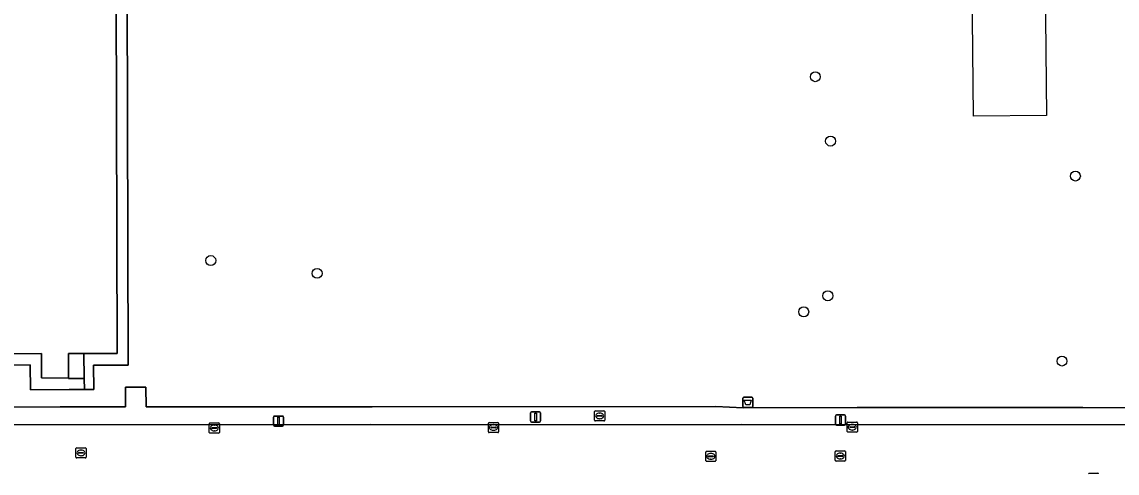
# Model space of a CAD drawing. Extents: x 161477 to 163040, y 383680 to 384871.
# Drawn here: x 162210 to 162317.7, y 384558.6 to 384603.1 of the extents above; entities that cross this region are included whole.
import ezdxf

# ---------------------------------------------------------------- set-up
doc = ezdxf.new("R2010")
doc.units = 0
for name, color, linetype in [('IMGEO_Afvalbak', 7, 'Continuous'), ('IMGEO_Boom', 7, 'Continuous'), ('IMGEO_Brandkraan', 7, 'Continuous'), ('IMGEO_Groenvoorziening', 7, 'Continuous'), ('IMGEO_Kolk', 7, 'Continuous'), ('IMGEO_Lichtmast', 7, 'Continuous'), ('IMGEO_Pand', 7, 'Continuous'), ('IMGEO_Pand_vergunning_verleend', 7, 'Continuous'), ('IMGEO_Rijbaan_lokaal_open', 7, 'Continuous'), ('IMGEO_Rioolput', 7, 'Continuous'), ('IMGEO_Terreindeel_halfverhard', 7, 'Continuous'), ('IMGEO_Voetpad_op_trap', 7, 'Continuous'), ('IMGEO_Voetpad_open', 7, 'Continuous')]:
    doc.layers.add(name, color=color, linetype=linetype)

msp = doc.modelspace()

# ---------------------------------------------------------------- linework, layer by layer
at = {"layer": 'IMGEO_Afvalbak'}
for p, q in [((162280.88, 384565.22), (162280.88, 384566.02)), ((162280.88, 384566.02), (162280.88, 384565.22)), ((162280.98, 384566.12), (162281.76, 384566.12)), ((162281.76, 384566.12), (162280.98, 384566.12)), ((162281.86, 384566.02), (162281.86, 384565.22)), ((162281.86, 384565.22), (162281.86, 384566.02)), ((162281.76, 384565.12), (162280.98, 384565.12)), ((162280.98, 384565.12), (162281.76, 384565.12))]:
    msp.add_line(p, q, dxfattribs=at)
msp.add_lwpolyline([(162281.02, 384565.83), (162281.72, 384565.83), (162281.57, 384565.36), (162281.17, 384565.36), (162281.02, 384565.83)], dxfattribs=at)
for centre, start, end in [((162280.98, 384566.02), 90, 180), ((162280.98, 384566.02), 90, 180), ((162281.76, 384566.02), 0, 90), ((162281.76, 384566.02), 360, 90), ((162280.98, 384565.22), 180, 270), ((162280.98, 384565.22), 180, 270), ((162281.76, 384565.22), 270, 0), ((162281.76, 384565.22), 270, 0)]:
    msp.add_arc(centre, 0.1, start, end, dxfattribs=at)
at = {"layer": 'IMGEO_Boom'}
for centre in [(162288.02, 384597.68), (162289.52, 384591.34), (162313.61, 384587.9), (162228.54, 384579.58), (162239, 384578.32), (162289.25, 384576.11), (162286.88, 384574.53), (162312.29, 384569.68)]:
    msp.add_circle(centre, 0.489, dxfattribs=at)
at = {"layer": 'IMGEO_Brandkraan'}
for p, q in [((162266.3, 384563.85), (162266.3, 384564.71)), ((162266.37, 384564.78), (162267.23, 384564.78)), ((162266.79, 384564.56), (162266.81, 384564.56)), ((162267.3, 384564.71), (162267.3, 384563.85)), ((162267.23, 384563.78), (162266.37, 384563.78)), ((162266.56, 384564.27), (162266.56, 384564.29)), ((162266.6, 384564.32), (162267, 384564.32)), ((162267, 384564.24), (162266.6, 384564.24)), ((162266.81, 384564), (162266.78, 384564)), ((162267.04, 384564.29), (162267.04, 384564.27))]:
    msp.add_line(p, q, dxfattribs=at)
for points in [[(162266.3, 384563.85), (162266.3, 384564.71)], [(162266.37, 384564.78), (162267.23, 384564.78)], [(162267.3, 384564.71), (162267.3, 384563.85)], [(162267.23, 384563.78), (162266.37, 384563.78)]]:
    msp.add_lwpolyline(points, dxfattribs=at)
for centre, radius, start, end in [((162266.38, 384564.7), 0.0765, 91.552, 178.448), ((162266.38, 384564.7), 0.0765, 91.552, 178.448), ((162267.22, 384564.7), 0.0765, 1.552, 88.448), ((162267.22, 384564.7), 0.0765, 1.552, 88.448), ((162266.38, 384563.86), 0.0765, 181.552, 268.448), ((162266.38, 384563.86), 0.0765, 181.552, 268.448), ((162266.6, 384564.28), 0.0403, 85.8775, 175.7526), ((162266.59, 384564.27), 0.0366, 178.938, 274.7102), ((162267, 384564.28), 0.0386, 1.7309, 96.639), ((162267, 384564.28), 0.043, 264.8664, 352.4533), ((162267.22, 384563.86), 0.0765, 271.552, 358.448), ((162267.22, 384563.86), 0.0765, 271.552, 358.448)]:
    msp.add_arc(centre, radius, start, end, dxfattribs=at)
for centre, major_axis, ratio, start_param, end_param in [((162266.79, 384564.28), (-0.387, 0.002), 0.722429, 4.712389, 7.853982), ((162266.81, 384564.28), (-0.39, 0.002), 0.717154, 1.570796, 4.712389)]:
    msp.add_ellipse(centre, major_axis=major_axis, ratio=ratio, start_param=start_param, end_param=end_param, dxfattribs=at)
at = {"layer": 'IMGEO_Groenvoorziening'}
for points in [[(162220.29, 384618.1), (162220.42, 384569.28), (162217, 384569.29), (162217.02, 384566.89), (162216.11, 384566.88), (162214.61, 384566.88), (162210.81, 384566.86), (162210.77, 384569.31), (162205.99, 384569.29), (162205.92, 384599.34), (162205.6, 384599.55), (162205.31, 384599.81), (162205.06, 384600.11), (162204.87, 384600.45), (162204.74, 384600.81), (162204.22, 384602.4), (162193.5, 384598.26), (162193.46, 384585.5), (162193.46, 384573.95)], [(162202.22, 384565.15), (162213.73, 384565.18), (162220.16, 384565.19), (162220.16, 384567.1), (162222.16, 384567.11), (162222.17, 384565.19), (162244.41, 384565.17), (162278.22, 384565.2), (162280.93, 384565.09), (162292.14, 384565.11), (162295.86, 384565.1), (162303.25, 384565.12), (162314.34, 384565.1), (162323.47, 384565.05)]]:
    msp.add_lwpolyline(points, dxfattribs=at)
at = {"layer": 'IMGEO_Kolk'}
for p, q in [((162228.39, 384562.66), (162228.39, 384563.51)), ((162228.46, 384563.59), (162229.32, 384563.59)), ((162229.39, 384563.51), (162229.39, 384562.66)), ((162255.86, 384562.71), (162255.86, 384563.56)), ((162255.93, 384563.64), (162256.78, 384563.64)), ((162256.35, 384563.42), (162256.37, 384563.42)), ((162256.86, 384563.56), (162256.86, 384562.71)), ((162291.16, 384562.74), (162291.16, 384563.6)), ((162291.23, 384563.67), (162292.08, 384563.67)), ((162291.64, 384563.45), (162291.67, 384563.45)), ((162292.16, 384563.6), (162292.16, 384562.74)), ((162229.32, 384562.59), (162228.46, 384562.59)), ((162228.65, 384563.08), (162228.65, 384563.09)), ((162228.69, 384563.13), (162229.09, 384563.13)), ((162229.08, 384563.04), (162228.69, 384563.04)), ((162228.9, 384562.81), (162228.87, 384562.81)), ((162228.88, 384563.37), (162228.9, 384563.37)), ((162229.13, 384563.09), (162229.13, 384563.08)), ((162256.78, 384562.64), (162255.93, 384562.64)), ((162256.12, 384563.13), (162256.12, 384563.14)), ((162256.16, 384563.18), (162256.56, 384563.18)), ((162256.55, 384563.09), (162256.16, 384563.09)), ((162256.37, 384562.86), (162256.34, 384562.86)), ((162256.6, 384563.14), (162256.6, 384563.13)), ((162292.08, 384562.67), (162291.23, 384562.67)), ((162291.41, 384563.16), (162291.41, 384563.18)), ((162291.85, 384563.13), (162291.45, 384563.13)), ((162291.46, 384563.21), (162291.85, 384563.21)), ((162291.67, 384562.89), (162291.64, 384562.89)), ((162291.9, 384563.18), (162291.9, 384563.16)), ((162314.97, 384558.65), (162315.82, 384558.65))]:
    msp.add_line(p, q, dxfattribs=at)
for points in [[(162228.39, 384562.66), (162228.39, 384563.51)], [(162228.46, 384563.59), (162229.32, 384563.59)], [(162229.39, 384563.51), (162229.39, 384562.66)], [(162255.86, 384562.71), (162255.86, 384563.56)], [(162255.93, 384563.64), (162256.78, 384563.64)], [(162256.86, 384563.56), (162256.86, 384562.71)], [(162291.16, 384562.74), (162291.16, 384563.6)], [(162291.23, 384563.67), (162292.08, 384563.67)], [(162292.16, 384563.6), (162292.16, 384562.74)], [(162229.32, 384562.59), (162228.46, 384562.59)], [(162256.78, 384562.64), (162255.93, 384562.64)], [(162292.08, 384562.67), (162291.23, 384562.67)], [(162314.97, 384558.65), (162315.82, 384558.65)]]:
    msp.add_lwpolyline(points, dxfattribs=at)
for centre, radius, start, end in [((162228.46, 384563.51), 0.0765, 91.552, 178.448), ((162228.46, 384563.51), 0.0765, 91.552, 178.448), ((162229.31, 384563.51), 0.0765, 1.552, 88.448), ((162229.31, 384563.51), 0.0765, 1.552, 88.448), ((162255.93, 384563.56), 0.0765, 91.552, 178.448), ((162255.93, 384563.56), 0.0765, 91.552, 178.448), ((162256.78, 384563.56), 0.0765, 1.552, 88.448), ((162256.78, 384563.56), 0.0765, 1.552, 88.448), ((162291.23, 384563.6), 0.0765, 91.552, 178.448), ((162291.23, 384563.6), 0.0765, 91.552, 178.448), ((162292.08, 384563.6), 0.0765, 1.552, 88.448), ((162292.08, 384563.6), 0.0765, 1.552, 88.448), ((162228.46, 384562.66), 0.0765, 181.552, 268.448), ((162228.46, 384562.66), 0.0765, 181.552, 268.448), ((162228.69, 384563.09), 0.0403, 85.8775, 175.7526), ((162228.68, 384563.08), 0.0366, 178.938, 274.7102), ((162229.09, 384563.09), 0.043, 264.8664, 352.4533), ((162229.09, 384563.09), 0.0386, 1.7309, 96.639), ((162229.31, 384562.66), 0.0765, 271.552, 358.448), ((162229.31, 384562.66), 0.0765, 271.552, 358.448), ((162255.93, 384562.71), 0.0765, 181.552, 268.448), ((162255.93, 384562.71), 0.0765, 181.552, 268.448), ((162256.16, 384563.14), 0.0403, 85.8775, 175.7526), ((162256.15, 384563.13), 0.0366, 178.938, 274.7102), ((162256.56, 384563.14), 0.043, 264.8664, 352.4533), ((162256.56, 384563.14), 0.0386, 1.7309, 96.639), ((162256.78, 384562.71), 0.0765, 271.552, 358.448), ((162256.78, 384562.71), 0.0765, 271.552, 358.448), ((162291.23, 384562.75), 0.0765, 181.552, 268.448), ((162291.23, 384562.75), 0.0765, 181.552, 268.448), ((162291.45, 384563.17), 0.0403, 85.8775, 175.7526), ((162291.45, 384563.16), 0.0366, 178.938, 274.7102), ((162291.86, 384563.18), 0.0386, 1.7309, 96.639), ((162291.86, 384563.17), 0.043, 264.8664, 352.4533), ((162292.08, 384562.75), 0.0765, 271.552, 358.448), ((162292.08, 384562.75), 0.0765, 271.552, 358.448), ((162314.97, 384558.57), 0.0765, 91.552, 178.448), ((162314.97, 384558.57), 0.0765, 91.552, 178.448), ((162315.82, 384558.57), 0.0765, 1.552, 88.448), ((162315.82, 384558.57), 0.0765, 1.552, 88.448)]:
    msp.add_arc(centre, radius, start, end, dxfattribs=at)
for centre, major_axis, ratio, start_param, end_param in [((162256.34, 384563.14), (-0.387, 0.002), 0.722429, 4.712389, 7.853982), ((162256.37, 384563.14), (-0.39, 0.002), 0.717154, 1.570796, 4.712389), ((162291.64, 384563.17), (-0.387, 0.002), 0.722429, 4.712389, 7.853982), ((162291.67, 384563.17), (-0.39, 0.002), 0.717154, 1.570796, 4.712389), ((162228.88, 384563.09), (-0.387, 0.002), 0.722429, 4.712389, 7.853982), ((162228.9, 384563.09), (-0.39, 0.002), 0.717154, 1.570796, 4.712389)]:
    msp.add_ellipse(centre, major_axis=major_axis, ratio=ratio, start_param=start_param, end_param=end_param, dxfattribs=at)
at = {"layer": 'IMGEO_Lichtmast'}
for p, q in [((162260, 384563.78), (162260, 384564.58)), ((162260, 384564.58), (162260, 384563.78)), ((162260.1, 384564.68), (162260.88, 384564.68)), ((162260.88, 384564.68), (162260.1, 384564.68)), ((162260.98, 384564.58), (162260.98, 384563.78)), ((162260.98, 384563.78), (162260.98, 384564.58)), ((162234.7, 384563.37), (162234.7, 384564.17)), ((162234.7, 384564.17), (162234.7, 384563.37)), ((162234.8, 384564.27), (162235.59, 384564.27)), ((162235.59, 384564.27), (162234.8, 384564.27)), ((162235.69, 384564.17), (162235.69, 384563.37)), ((162235.69, 384563.37), (162235.69, 384564.17)), ((162260.88, 384563.68), (162260.1, 384563.68)), ((162260.1, 384563.68), (162260.88, 384563.68)), ((162290, 384563.47), (162290, 384564.27)), ((162290, 384564.27), (162290, 384563.47)), ((162290.1, 384564.37), (162290.89, 384564.37)), ((162290.89, 384564.37), (162290.1, 384564.37)), ((162290.99, 384564.27), (162290.99, 384563.47)), ((162290.99, 384563.47), (162290.99, 384564.27)), ((162235.59, 384563.27), (162234.8, 384563.27)), ((162234.8, 384563.27), (162235.59, 384563.27)), ((162290.89, 384563.37), (162290.1, 384563.37)), ((162290.1, 384563.37), (162290.89, 384563.37))]:
    msp.add_line(p, q, dxfattribs=at)
for points in [[(162260.41, 384564.55), (162260.57, 384564.55), (162260.57, 384563.8), (162260.41, 384563.8), (162260.41, 384564.55)], [(162235.12, 384564.15), (162235.27, 384564.15), (162235.27, 384563.4), (162235.12, 384563.4), (162235.12, 384564.15)], [(162290.42, 384564.25), (162290.57, 384564.25), (162290.57, 384563.5), (162290.42, 384563.5), (162290.42, 384564.25)]]:
    msp.add_lwpolyline(points, dxfattribs=at)
for centre, start, end in [((162260.1, 384564.58), 90, 180), ((162260.1, 384564.58), 90, 180), ((162260.88, 384564.58), 0, 90), ((162260.88, 384564.58), 360, 90), ((162234.8, 384564.17), 90, 180), ((162234.8, 384564.17), 90, 180), ((162234.8, 384563.37), 180, 270), ((162234.8, 384563.37), 180, 270), ((162235.59, 384564.17), 0, 90), ((162235.59, 384564.17), 360, 90), ((162235.59, 384563.37), 270, 0), ((162235.59, 384563.37), 270, 0), ((162260.1, 384563.78), 180, 270), ((162260.1, 384563.78), 180, 270), ((162260.88, 384563.78), 270, 0), ((162260.88, 384563.78), 270, 0), ((162290.1, 384564.27), 90, 180), ((162290.1, 384564.27), 90, 180), ((162290.1, 384563.47), 180, 270), ((162290.1, 384563.47), 180, 270), ((162290.89, 384564.27), 0, 90), ((162290.89, 384564.27), 360, 90), ((162290.89, 384563.47), 270, 0), ((162290.89, 384563.47), 270, 0)]:
    msp.add_arc(centre, 0.1, start, end, dxfattribs=at)
at = {"layer": 'IMGEO_Pand'}
msp.add_lwpolyline([(162207.01, 384611.43), (162207.1, 384570.4), (162211.88, 384570.42), (162211.88, 384568.02), (162214.53, 384568), (162214.54, 384570.42), (162216.06, 384570.42), (162219.32, 384570.41), (162219.2, 384617.42)], dxfattribs=at)
at = {"layer": 'IMGEO_Pand_vergunning_verleend'}
msp.add_lwpolyline([(162303, 384651.49), (162310.19, 384651.56), (162310.75, 384593.87), (162303.57, 384593.8)], close=True, dxfattribs=at)
at = {"layer": 'IMGEO_Rijbaan_lokaal_open'}
msp.add_lwpolyline([(162324.08, 384563.4), (162280.8, 384563.42), (162256.4, 384563.4), (162244.22, 384563.42), (162202.34, 384563.39)], dxfattribs=at)
at = {"layer": 'IMGEO_Rioolput'}
for p, q in [((162215.27, 384560.21), (162215.27, 384561.07)), ((162215.34, 384561.14), (162216.2, 384561.14)), ((162215.53, 384560.63), (162215.53, 384560.65)), ((162215.57, 384560.68), (162215.97, 384560.68)), ((162215.97, 384560.6), (162215.57, 384560.6)), ((162215.78, 384560.36), (162215.75, 384560.36)), ((162215.76, 384560.92), (162215.78, 384560.92)), ((162216.01, 384560.65), (162216.01, 384560.63)), ((162216.27, 384561.07), (162216.27, 384560.21)), ((162277.24, 384559.87), (162277.24, 384560.73)), ((162277.31, 384560.8), (162278.17, 384560.8)), ((162277.5, 384560.29), (162277.5, 384560.31)), ((162277.54, 384560.34), (162277.94, 384560.34)), ((162277.94, 384560.26), (162277.54, 384560.26)), ((162277.73, 384560.58), (162277.75, 384560.58)), ((162277.98, 384560.31), (162277.98, 384560.29)), ((162278.24, 384560.73), (162278.24, 384559.87)), ((162289.98, 384559.9), (162289.98, 384560.76)), ((162290.05, 384560.83), (162290.91, 384560.83)), ((162290.24, 384560.32), (162290.24, 384560.34)), ((162290.28, 384560.37), (162290.68, 384560.37)), ((162290.68, 384560.29), (162290.28, 384560.29)), ((162290.47, 384560.61), (162290.49, 384560.61)), ((162290.72, 384560.34), (162290.72, 384560.32)), ((162290.98, 384560.76), (162290.98, 384559.9)), ((162216.2, 384560.14), (162215.34, 384560.14)), ((162278.17, 384559.8), (162277.31, 384559.8)), ((162277.75, 384560.02), (162277.72, 384560.02)), ((162290.91, 384559.83), (162290.05, 384559.83)), ((162290.49, 384560.05), (162290.46, 384560.05))]:
    msp.add_line(p, q, dxfattribs=at)
for points in [[(162215.27, 384560.21), (162215.27, 384561.07)], [(162215.34, 384561.14), (162216.2, 384561.14)], [(162216.27, 384561.07), (162216.27, 384560.21)], [(162277.24, 384559.87), (162277.24, 384560.73)], [(162277.31, 384560.8), (162278.17, 384560.8)], [(162278.24, 384560.73), (162278.24, 384559.87)], [(162289.98, 384559.9), (162289.98, 384560.76)], [(162290.05, 384560.83), (162290.91, 384560.83)], [(162290.98, 384560.76), (162290.98, 384559.9)], [(162216.2, 384560.14), (162215.34, 384560.14)], [(162278.17, 384559.8), (162277.31, 384559.8)], [(162290.91, 384559.83), (162290.05, 384559.83)]]:
    msp.add_lwpolyline(points, dxfattribs=at)
for centre, radius, start, end in [((162215.35, 384561.06), 0.0765, 91.552, 178.448), ((162215.35, 384561.06), 0.0765, 91.552, 178.448), ((162215.35, 384560.22), 0.0765, 181.552, 268.448), ((162215.35, 384560.22), 0.0765, 181.552, 268.448), ((162215.57, 384560.64), 0.0403, 85.8775, 175.7526), ((162215.56, 384560.63), 0.0366, 178.938, 274.7102), ((162215.97, 384560.64), 0.0386, 1.7309, 96.639), ((162215.97, 384560.64), 0.043, 264.8664, 352.4533), ((162216.19, 384561.06), 0.0765, 1.552, 88.448), ((162216.19, 384561.06), 0.0765, 1.552, 88.448), ((162216.19, 384560.22), 0.0765, 271.552, 358.448), ((162216.19, 384560.22), 0.0765, 271.552, 358.448), ((162277.32, 384560.72), 0.0765, 91.552, 178.448), ((162277.32, 384560.72), 0.0765, 91.552, 178.448), ((162277.54, 384560.3), 0.0403, 85.8775, 175.7526), ((162277.53, 384560.29), 0.0366, 178.938, 274.7102), ((162277.94, 384560.3), 0.0386, 1.7309, 96.639), ((162277.94, 384560.3), 0.043, 264.8664, 352.4533), ((162278.16, 384560.72), 0.0765, 1.552, 88.448), ((162278.16, 384560.72), 0.0765, 1.552, 88.448), ((162290.06, 384560.75), 0.0765, 91.552, 178.448), ((162290.06, 384560.75), 0.0765, 91.552, 178.448), ((162290.28, 384560.33), 0.0403, 85.8775, 175.7526), ((162290.27, 384560.32), 0.0366, 178.938, 274.7102), ((162290.68, 384560.33), 0.0386, 1.7309, 96.639), ((162290.68, 384560.33), 0.043, 264.8664, 352.4533), ((162290.9, 384560.75), 0.0765, 1.552, 88.448), ((162290.9, 384560.75), 0.0765, 1.552, 88.448), ((162277.32, 384559.88), 0.0765, 181.552, 268.448), ((162277.32, 384559.88), 0.0765, 181.552, 268.448), ((162278.16, 384559.88), 0.0765, 271.552, 358.448), ((162278.16, 384559.88), 0.0765, 271.552, 358.448), ((162290.06, 384559.91), 0.0765, 181.552, 268.448), ((162290.06, 384559.91), 0.0765, 181.552, 268.448), ((162290.9, 384559.91), 0.0765, 271.552, 358.448), ((162290.9, 384559.91), 0.0765, 271.552, 358.448)]:
    msp.add_arc(centre, radius, start, end, dxfattribs=at)
for centre, major_axis, ratio, start_param, end_param in [((162215.76, 384560.64), (-0.387, 0.002), 0.722429, 4.712389, 7.853982), ((162215.78, 384560.64), (-0.39, 0.002), 0.717154, 1.570796, 4.712389), ((162277.73, 384560.3), (-0.387, 0.002), 0.722429, 4.712389, 7.853982), ((162277.75, 384560.3), (-0.39, 0.002), 0.717154, 1.570796, 4.712389), ((162290.47, 384560.33), (-0.387, 0.002), 0.722429, 4.712389, 7.853982), ((162290.49, 384560.33), (-0.39, 0.002), 0.717154, 1.570796, 4.712389)]:
    msp.add_ellipse(centre, major_axis=major_axis, ratio=ratio, start_param=start_param, end_param=end_param, dxfattribs=at)
at = {"layer": 'IMGEO_Terreindeel_halfverhard'}
msp.add_lwpolyline([(162220.17, 384661.75), (162213.07, 384661.7), (162213.03, 384664.13), (162209.23, 384664.12), (162209.28, 384663.01), (162211.93, 384663.01), (162211.92, 384660.6), (162219.13, 384660.62), (162219.2, 384617.42), (162219.32, 384570.41), (162216.06, 384570.42), (162216.07, 384567.96), (162216.11, 384566.88), (162217.02, 384566.89), (162217, 384569.29), (162220.42, 384569.28), (162220.29, 384618.1)], close=True, dxfattribs=at)
at = {"layer": 'IMGEO_Voetpad_op_trap'}
msp.add_lwpolyline([(162216.06, 384570.42), (162214.54, 384570.42), (162214.53, 384568), (162214.53, 384567.95), (162214.6, 384567.95), (162216.07, 384567.96)], close=True, dxfattribs=at)
at = {"layer": 'IMGEO_Voetpad_open'}
msp.add_lwpolyline([(162216.07, 384567.96), (162214.6, 384567.95), (162214.53, 384567.95), (162214.53, 384568), (162211.88, 384568.02), (162211.88, 384570.42), (162207.1, 384570.4), (162207.01, 384611.43), (162207.88, 384611.41), (162207.89, 384612.38), (162205.87, 384612.39), (162205.92, 384599.34), (162205.99, 384569.29), (162210.77, 384569.31), (162210.81, 384566.86), (162214.61, 384566.88), (162216.11, 384566.88)], close=True, dxfattribs=at)
for points in [[(162323.47, 384565.05), (162314.34, 384565.1), (162303.25, 384565.12), (162295.86, 384565.1), (162292.14, 384565.11), (162280.93, 384565.09), (162278.22, 384565.2), (162244.41, 384565.17), (162222.17, 384565.19), (162222.16, 384567.11), (162220.16, 384567.1), (162220.16, 384565.19), (162213.73, 384565.18), (162202.22, 384565.15)], [(162201.94, 384563.4), (162202.34, 384563.39), (162244.22, 384563.42), (162256.4, 384563.4), (162280.8, 384563.42), (162324.08, 384563.4), (162328.74, 384563.4), (162335.42, 384563.38), (162337.83, 384563.38), (162378.46, 384563.33), (162390.28, 384563.3), (162403.79, 384563.32), (162422.55, 384563.29), (162422.56, 384563.93), (162425.59, 384563.92), (162425.58, 384563.29), (162440.26, 384563.28), (162456.71, 384563.33), (162472.12, 384563.35), (162472.11, 384563.95), (162472.23, 384563.95), (162472.23, 384566.32)]]:
    msp.add_lwpolyline(points, dxfattribs=at)

doc.saveas('drawing.dxf')
